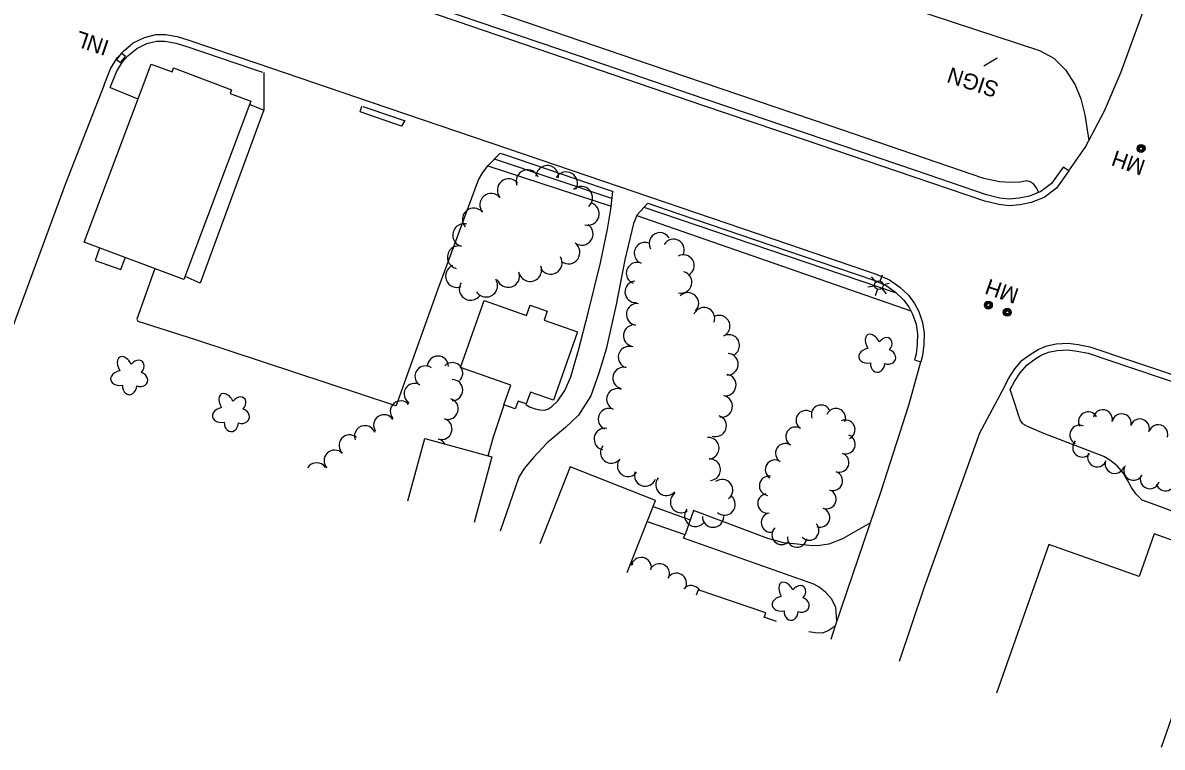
# Model space of a CAD drawing. Extents: x 189384 to 193282, y 256970 to 260388.
# Drawn here: x 192114.2 to 192545.4, y 258407.8 to 258682.1 of the extents above; entities that cross this region are included whole.
import ezdxf

# ---------------------------------------------------------------- set-up
doc = ezdxf.new("R2010")
doc.units = 0
for name, color, linetype in [('E_DRN_Grate', 7, 'Continuous'), ('E_DWY', 7, 'Continuous'), ('E_LAND_Vegetation', 7, 'Continuous'), ('E_MISCPROP', 7, 'Continuous'), ('E_MISCPROP_HvyLine', 7, 'Continuous'), ('E_MISCPROP_Railing', 7, 'Continuous'), ('E_PATH_Sidewalk', 7, 'Continuous'), ('E_RDWY', 7, 'Continuous')]:
    doc.layers.add(name, color=color, linetype=linetype)

# ---------------------------------------------------------------- blocks, each defined once
blk = doc.blocks.new('INLT')
at = {"layer": 'E_MISCPROP_Railing'}
blk.add_lwpolyline([(3, -2), (3, 0), (0, 0), (0, -2), (3, -2)], dxfattribs=at)
blk = doc.blocks.new('MHO_1')
at = {"layer": 'E_DRN_Grate'}
for centre, radius in [((0.04, -0.06), 1.5), ((0.04, -0.06), 1.22), ((0.04, -0.07), 0.968), ((0.01, -0.08), 0.605)]:
    blk.add_circle(centre, radius, dxfattribs=at)
blk = doc.blocks.new('MHO_2')
at = {"layer": 'E_DRN_Grate'}
for centre, radius in [((0.04, -0.06), 1.5), ((0.04, -0.06), 1.22), ((0.04, -0.07), 0.968), ((0.01, -0.08), 0.605)]:
    blk.add_circle(centre, radius, dxfattribs=at)
blk = doc.blocks.new('LTP')
at = {"layer": 'E_MISCPROP'}
for p, q in [((-1.61, 0.09), (-4.22, 0.17)), ((-0.78, 1.46), (-1.98, 3.76)), ((0.86, 1.37), (2.22, 3.6)), ((1.66, 0), (4.18, -0.06)), ((-0.86, -1.4), (-2.22, -3.59)), ((0.78, -1.44), (2.02, -3.62))]:
    blk.add_line(p, q, dxfattribs=at)
blk.add_circle((0.02, 0.01), 1.64, dxfattribs=at)
blk = doc.blocks.new('TREE')
at = {"layer": 'E_LAND_Vegetation'}
for centre, major_axis, ratio in [((-1.07, 3.38), (0.91, -3.32), 0.782863), ((2.88, 1.66), (-3.52, -1.95), 0.691916), ((-3.74, -0.07), (3.29, -0.08), 0.832022), ((-1.48, -3.66), (1.2, 3.24), 0.716896), ((2.54, -2.64), (-3.34, 3.06), 0.560249)]:
    blk.add_ellipse(centre, major_axis=major_axis, ratio=ratio, start_param=1.570796, end_param=4.712389, dxfattribs=at)
blk = doc.blocks.new('SIGN')
at = {"layer": 'E_MISCPROP'}
blk.add_text('SIGN', height=6, rotation=0, dxfattribs=at).set_placement((0, -3))
blk = doc.blocks.new('INL_1')
at = {"layer": 'E_MISCPROP_Railing'}
blk.add_text('INL', height=6, rotation=359.9999, dxfattribs=at).set_placement((-5.79, -2.75))

msp = doc.modelspace()

# ---------------------------------------------------------------- linework, layer by layer
at = {"layer": 'E_DWY'}
for points in [[(192432.81, 258693.33), (192498.98, 258671.6), (192504.31, 258668.69), (192508.8, 258664.28), (192512.42, 258658.58), (192514.51, 258653.22), (192516.13, 258647.25), (192517.55, 258637.44)], [(192205.4, 258663.19), (192205.34, 258649.08), (192181.24, 258583.48), (192175.61, 258586.02)], [(192258.69, 258645.01), (192257.51, 258642.96), (192241.79, 258648.35), (192242.43, 258650.53)], [(192164.09, 258588.97), (192157.31, 258569.79), (192157.67, 258569.06), (192179.46, 258562.15), (192254.82, 258537.32), (192255.32, 258537.23), (192255.57, 258537.24), (192271.36, 258581.33), (192286.59, 258622.59), (192288.21, 258625.37), (192290.22, 258627.99), (192294.87, 258632.73)], [(192304.42, 258537.88), (192304.62, 258537.46), (192305.97, 258536.68), (192308.05, 258535.95), (192309.89, 258535.49), (192311.41, 258535.38), (192312.84, 258535.76), (192314.43, 258536.8), (192316.61, 258538.9), (192319.32, 258542.91), (192321.52, 258547.97), (192324.47, 258558.15), (192328.11, 258572.21), (192332.81, 258591.18), (192335.38, 258603.87), (192336.69, 258611.55), (192337.43, 258618.23)], [(192350.68, 258613.71), (192346.68, 258609.31), (192345.23, 258606.03), (192341.99, 258592.36), (192338.68, 258575.43), (192334.94, 258558.54), (192332.21, 258549.39), (192329.14, 258540.87), (192324.49, 258533.48), (192319.51, 258528.81), (192312.65, 258523.08), (192307.37, 258517.53), (192303.88, 258513.32), (192301.85, 258510.08), (192294.84, 258489.66)], [(192574.75, 258487.67), (192541.35, 258500.02), (192537.83, 258501.36), (192535.41, 258503.7), (192533.77, 258506.09), (192532.25, 258508.96), (192530.59, 258511.67), (192528.31, 258514.33), (192525.59, 258516.5), (192523.31, 258517.91), (192500.56, 258526.51), (192494.36, 258529.23), (192492.65, 258530.29), (192491.71, 258531.48), (192491.04, 258533.47), (192489.85, 258537.22), (192487.88, 258543.26)], [(192290.24, 258518.09), (192292.32, 258525.3), (192296.31, 258537.39)], [(192434.95, 258492.8), (192424.31, 258486.69), (192419.2, 258484.71), (192414.87, 258484.04), (192411.73, 258484.22), (192407.25, 258484.64), (192402.05, 258485.23), (192396.08, 258486.88), (192367.97, 258497.47), (192364.78, 258488.4)], [(192422.25, 258455.57), (192421.8, 258460.84), (192420.26, 258463.93), (192418.11, 258466.39), (192415.58, 258468.42), (192413.57, 258469.55), (192364.24, 258486.97), (192364.78, 258488.4)], [(192399.42, 258455.45), (192394.78, 258457.05)], [(192421.61, 258453.67), (192418.98, 258451.93), (192416.64, 258451.05), (192414.04, 258451.14), (192411.67, 258451.45)]]:
    msp.add_lwpolyline(points, dxfattribs=at)
at = {"layer": 'E_LAND_Vegetation'}
for centre, radius, start, end in [((192312.64, 258623.67), 4.32, 355.4387, 175.4387), ((192305.2, 258622.11), 4.32, 19.994, 199.994), ((192319.78, 258621.26), 4.32, 329.7115, 149.7115), ((192298.06, 258618.68), 4.32, 40.0051, 220.0051), ((192325.46, 258615.75), 4.32, 311.4206, 131.4206), ((192291.44, 258613.12), 4.32, 40.0051, 220.0051), ((192284.82, 258607.57), 4.32, 40.0051, 220.0051), ((192327.97, 258609.73), 4.32, 254.3466, 74.3466), ((192281.18, 258601.67), 4.32, 76.6291, 256.6291), ((192325.65, 258602.17), 4.32, 234.6767, 54.6767), ((192355.27, 258598.54), 4.07, 30.7322, 210.7322), ((192279.18, 258593.26), 4.32, 76.6291, 256.6291), ((192320.65, 258595.12), 4.32, 234.6767, 54.6767), ((192349.63, 258594.83), 4.07, 68.3856, 248.3856), ((192360.4, 258596.07), 4.07, 330.0419, 150.0419), ((192313.92, 258591.19), 4.32, 210.7178, 30.7178), ((192364.17, 258590.15), 4.07, 299.4374, 119.4374), ((192278.45, 258586.16), 4.32, 112.7066, 292.7066), ((192306.16, 258588.45), 4.32, 198.9819, 18.9819), ((192346.63, 258587.26), 4.07, 68.3856, 248.3856), ((192289.51, 258582.56), 4.32, 213.4768, 33.4768), ((192297.84, 258586.23), 4.32, 198.2687, 18.2687), ((192363.31, 258583.82), 4.07, 256.0357, 76.0357), ((192283.65, 258581.35), 4.32, 147.612, 327.612), ((192346.11, 258580.18), 4.07, 94.365, 274.365), ((192365.87, 258575.84), 4.07, 315.2733, 135.2733), ((192346.63, 258571.67), 4.07, 82.2621, 262.2621), ((192371.93, 258570.19), 4.07, 337.9087, 157.9087), ((192345.53, 258563.6), 4.07, 82.2621, 262.2621), ((192377.71, 258567.22), 4.07, 296.2881, 116.2881), ((192381.32, 258559.92), 4.07, 296.2881, 116.2881), ((192343.59, 258555.46), 4.07, 75.1757, 255.1757), ((192271.27, 258551.91), 3.98, 359.9219, 179.9219), ((192380.83, 258552.8), 4.07, 266.4458, 86.4458), ((192266.55, 258548.18), 3.98, 55.3069, 235.3069), ((192276.68, 258549.44), 3.98, 35.6223, 135.2266), ((192276.68, 258549.44), 3.98, 315.2266, 30.378), ((192341.51, 258547.59), 4.07, 75.1757, 255.1757), ((192276.68, 258543.02), 3.98, 270.1035, 90.1035), ((192380.01, 258544.91), 4.07, 260.4214, 80.4214), ((192262.41, 258541.57), 3.98, 60.0461, 240.0461), ((192339.19, 258539.51), 4.07, 66.7941, 246.7941), ((192257.21, 258534.93), 3.98, 41.8359, 221.8359), ((192274.99, 258535.89), 3.98, 252.8201, 72.8201), ((192378.65, 258536.88), 4.07, 260.4214, 80.4214), ((192416.25, 258533.68), 3.67, 19.8101, 199.8101), ((192250.89, 258529.7), 3.98, 33.6069, 213.6069), ((192335.98, 258532.02), 4.07, 66.7941, 246.7941), ((192376.37, 258529.45), 4.07, 250.1372, 70.1372), ((192410.45, 258531.6), 3.67, 58.1203, 238.1203), ((192421.85, 258532.42), 3.67, 337.6356, 157.6356), ((192517.35, 258531.1), 3.65, 29.6351, 209.6351), ((192522.88, 258531.94), 3.65, 347.6185, 167.6185), ((192530.01, 258530.38), 3.65, 347.6185, 167.6185), ((192243.65, 258525.56), 3.98, 20.3231, 200.3231), ((192272.63, 258528.27), 3.98, 253.5772, 73.5772), ((192334.44, 258524.46), 4.07, 79.1995, 259.1995), ((192406.58, 258525.36), 3.67, 58.1203, 238.1203), ((192425.44, 258528.01), 3.67, 295.723, 115.723), ((192514.04, 258526.06), 3.65, 64.5327, 244.5327), ((192536.88, 258528.44), 3.65, 342.4803, 162.4803), ((192543.85, 258526.24), 3.65, 342.4803, 162.4803), ((192237.81, 258522.07), 3.98, 48.7275, 228.7275), ((192270.38, 258520.64), 3.98, 28.5684, 73.5772), ((192373.6, 258521.01), 4.07, 273.7326, 93.7326), ((192425.54, 258522.52), 3.67, 251.059, 71.059), ((192232.13, 258516.29), 3.98, 43.8319, 223.8319), ((192336.87, 258519.39), 4.07, 141.4191, 321.4191), ((192402.69, 258519.12), 3.67, 58.1203, 238.1203), ((192515.15, 258521.29), 3.65, 137.506, 317.506), ((192343.23, 258514.31), 4.07, 141.4191, 321.4191), ((192374.13, 258512.88), 4.07, 273.7326, 93.7326), ((192398.81, 258512.89), 3.67, 58.1203, 238.1203), ((192423.16, 258515.57), 3.67, 251.059, 71.059), ((192520.78, 258517.58), 3.65, 153.8371, 333.8371), ((192527.36, 258515.09), 3.65, 162.3627, 342.3627), ((192225.35, 258511.52), 3.98, 32.4076, 149.8063), ((192349.71, 258510.67), 4.07, 159.8486, 339.8486), ((192420.74, 258508.64), 3.67, 250.7214, 70.7214), ((192534.51, 258512.53), 3.65, 151.4978, 331.4978), ((192357.73, 258507.14), 4.07, 138.7305, 318.7305), ((192378.8, 258505.14), 4.07, 307.7061, 127.7061), ((192396.57, 258506.78), 3.67, 81.3898, 261.3898), ((192540.67, 258509.31), 3.65, 163.011, 343.011), ((192546.65, 258508.54), 3.65, 197.3522, 17.3522), ((192363.3, 258500.63), 4.07, 123.4737, 303.4737), ((192379.74, 258499.71), 4.07, 228.7333, 48.7333), ((192395.97, 258500.09), 3.67, 100.2539, 280.2539), ((192418.32, 258501.71), 3.67, 250.7214, 70.7214), ((192368.67, 258495.44), 4.07, 141.3768, 321.3768), ((192375.4, 258495.14), 4.07, 179.7213, 359.7213), ((192397.27, 258492.86), 3.67, 100.2539, 280.2539), ((192415.89, 258494.77), 3.67, 250.7214, 70.7214), ((192401.31, 258488.2), 3.67, 134.8129, 314.8129), ((192411.79, 258489.84), 3.67, 224.1586, 44.1586), ((192407.16, 258487.18), 3.67, 174.9166, 354.9166), ((192348.2, 258475.81), 3.83, 348.872, 168.872), ((192341.22, 258476.27), 3.83, 7.3039, 30.3832), ((192355.08, 258473.48), 3.83, 337.1708, 157.1708), ((192361.54, 258469.85), 3.83, 329.4778, 149.4778), ((192367.08, 258465.18), 3.83, 32.2684, 137.1852)]:
    msp.add_arc(centre, radius, start, end, dxfattribs=at)
at = {"layer": 'E_MISCPROP'}
msp.add_line((192477.8, 258665.8), (192482.87, 258668.76), dxfattribs=at)
at = {"layer": 'E_MISCPROP_HvyLine'}
for points in [[(192137.42, 258598.95), (192162.69, 258666.44), (192162.69, 258666.44), (192170.64, 258663.47), (192170.64, 258663.47), (192171.2, 258664.96), (192171.2, 258664.96), (192171.2, 258664.96), (192193.19, 258656.72), (192193.19, 258656.72), (192192.66, 258655.32), (192192.66, 258655.32), (192200.47, 258652.4), (192175.16, 258584.82), (192175.16, 258584.82), (192175.16, 258584.82)], [(192324.08, 258565.09), (192314.98, 258539.17), (192314.98, 258539.17), (192306.24, 258542.24), (192304.68, 258537.78), (192301.58, 258538.87), (192301.58, 258538.87), (192300.54, 258535.91), (192300.54, 258535.91), (192296.2, 258537.43), (192298.81, 258544.89), (192298.81, 258544.89), (192298.81, 258544.89), (192279.84, 258551.54), (192279.84, 258551.54), (192288.75, 258576.93), (192288.75, 258576.93), (192304.81, 258571.29), (192304.81, 258571.29), (192306.18, 258575.2), (192306.18, 258575.2), (192312.64, 258572.94), (192311.44, 258569.52), (192311.44, 258569.52), (192324.08, 258565.09)]]:
    msp.add_lwpolyline(points, close=True, dxfattribs=at)
for points in [[(192259.84, 258501.11), (192266.25, 258524.63), (192266.25, 258524.63), (192266.25, 258524.63), (192291.71, 258517.68), (192291.71, 258517.68), (192284.96, 258492.89)], [(192342.85, 258473.96), (192353.59, 258501.25), (192353.59, 258501.25), (192353.59, 258501.25), (192321.26, 258513.97), (192321.26, 258513.97), (192309.78, 258484.78)], [(192545.08, 258407.81), (192551.84, 258426.98), (192551.84, 258426.98), (192557.68, 258424.92), (192565.67, 258447.55), (192559.7, 258449.66), (192559.7, 258449.66), (192559.7, 258449.66), (192569.98, 258478.81), (192569.98, 258478.81), (192542.36, 258488.55), (192536.69, 258472.48), (192536.69, 258472.48), (192536.69, 258472.48), (192502.5, 258484.54), (192502.5, 258484.54), (192482.63, 258428.24)], [(192394.76, 258456.98), (192395.34, 258458.67), (192395.34, 258458.67), (192395.34, 258458.67), (192369.73, 258467.42), (192369.73, 258467.42), (192369.04, 258465.39)]]:
    msp.add_lwpolyline(points, dxfattribs=at)
at = {"layer": 'E_PATH_Sidewalk'}
for points in [[(192498.67, 258617.82), (192497.82, 258619.62), (192496.56, 258621.2), (192495.43, 258621.85), (192494.11, 258622.2), (192491.6, 258621.74), (192488, 258621.58), (192483.78, 258621.89), (192477.84, 258623.09), (192419.67, 258643.1), (192351.3, 258666.28), (192273, 258693.15), (192211.43, 258714.17), (192133.76, 258740.22), (192073.57, 258761.04), (192069.37, 258763.37), (192066.12, 258766.49)], [(192147.24, 258657.57), (192157.75, 258653.24)], [(192205.28, 258648.93), (192200.01, 258651.16)], [(192290.12, 258627.85), (192336.81, 258612.61)], [(192337.12, 258615.5), (192292.66, 258630.47)], [(192444.84, 258579.67), (192349.27, 258612.16)], [(192346.57, 258609.07), (192410, 258587.06), (192450.25, 258573.04)], [(192143.23, 258596.78), (192141.6, 258592.01), (192151.22, 258588.66), (192152.95, 258593.13)], [(192352.67, 258498.92), (192366.73, 258493.95)], [(192350.44, 258493.26), (192364.75, 258488.3)]]:
    msp.add_lwpolyline(points, dxfattribs=at)
at = {"layer": 'E_RDWY'}
for points in [[(192509.98, 258625.99), (192516.18, 258634.85), (192523.51, 258648.7), (192529.77, 258663.5), (192537.21, 258683.57), (192544.06, 258703.15), (192550.27, 258723.87), (192554.41, 258742.6), (192559.07, 258762.88), (192565.6, 258798.63), (192569.12, 258825.95), (192573.49, 258857.67), (192575.03, 258872.15)], [(192509.98, 258625.99), (192507.94, 258627.43), (192503.5, 258621.15), (192499.48, 258618.13), (192495.11, 258616.44), (192491.25, 258615.67), (192487.47, 258615.26), (192483.95, 258615.71), (192478.88, 258616.89), (192452.34, 258626), (192410.43, 258640.28), (192372.34, 258653.16), (192324.42, 258669.5), (192279.76, 258684.74), (192227.1, 258702.65), (192183.39, 258717.53), (192132.24, 258734.99), (192086.21, 258750.6), (192067.63, 258757.05)], [(192509.98, 258625.99), (192505.32, 258619.39), (192500.7, 258615.92), (192495.81, 258614.03), (192491.63, 258613.19), (192487.45, 258612.75), (192483.51, 258613.25), (192478.19, 258614.48), (192451.53, 258623.63), (192409.62, 258637.91), (192371.54, 258650.8), (192323.61, 258667.13), (192278.95, 258682.37), (192226.29, 258700.28), (192182.58, 258715.17), (192131.43, 258732.62), (192085.4, 258748.24)], [(192144.92, 258658.51), (192147.39, 258664.64), (192149.93, 258668.75), (192152.22, 258671.36), (192155.94, 258674.41), (192160.18, 258676.51), (192164.46, 258677.58), (192168.14, 258677.57), (192172.64, 258676.83), (192176.6, 258675.58), (192202.69, 258666.76), (192245.98, 258651.96), (192297.61, 258634.44), (192333.53, 258622.2), (192363.23, 258612.07), (192403.99, 258598.23), (192437.12, 258586.94), (192442.15, 258584.75), (192446.05, 258581.96), (192449.33, 258578.9), (192451.64, 258575.81), (192453.21, 258572.74), (192454.62, 258568.63), (192455.28, 258564.49), (192455.18, 258560.28), (192454.7, 258556.1), (192454, 258553.73)], [(192147.24, 258657.57), (192149.63, 258663.5), (192151.94, 258667.26), (192153.96, 258669.56), (192157.3, 258672.3), (192161.05, 258674.15), (192164.76, 258675.08), (192167.93, 258675.07), (192172.06, 258674.39), (192175.82, 258673.2), (192201.88, 258664.39), (192204.92, 258663.35)], [(192144.92, 258658.51), (192130.2, 258620.77), (192109.61, 258565.05), (192104.56, 258551.9)], [(192242.87, 258650.38), (192245.17, 258649.59), (192258.89, 258644.94)], [(192294.87, 258632.73), (192296.81, 258632.08), (192332.72, 258619.83), (192337.64, 258618.16)], [(192350.68, 258613.71), (192362.43, 258609.7), (192403.18, 258595.86), (192436.22, 258584.6), (192440.91, 258582.57), (192444.46, 258580.02), (192447.47, 258577.22), (192449.51, 258574.49), (192450.9, 258571.76), (192452.19, 258568.02), (192452.78, 258564.32), (192452.68, 258560.45), (192452.24, 258556.61), (192451.6, 258554.44), (192454, 258553.73)], [(192485.66, 258544.4), (192487.27, 258547.55), (192489.65, 258551.01), (192492.4, 258554.3), (192495.34, 258556.54), (192498.46, 258558.42), (192501.64, 258559.71), (192505.24, 258560.48), (192509.73, 258560.78), (192513.62, 258560.27), (192517.95, 258559.36), (192534.1, 258553.98), (192559.68, 258545.39)], [(192487.88, 258543.26), (192489.42, 258546.27), (192491.64, 258549.49), (192494.14, 258552.48), (192496.75, 258554.47), (192499.59, 258556.18), (192502.38, 258557.31), (192505.59, 258558), (192509.65, 258558.27), (192513.2, 258557.8), (192517.29, 258556.94), (192533.31, 258551.6), (192558.88, 258543.03), (192592.94, 258531.36), (192618.51, 258522.65), (192632.37, 258517.83)], [(192420.04, 258448.71), (192421.69, 258453.92), (192439, 258504.69), (192449.43, 258537.36), (192454, 258553.73)], [(192485.66, 258544.4), (192476.22, 258526.71), (192455.2, 258468.08), (192445.76, 258440.3)]]:
    msp.add_lwpolyline(points, dxfattribs=at)

# ---------------------------------------------------------------- block references
at = {"layer": 'E_DRN_Grate', "rotation": 65.24672209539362}
msp.add_blockref('MHO_2', (192537.29, 258634.46), dxfattribs=at)
at = {"layer": 'E_DRN_Grate'}
for p, xscale, yscale, rotation in [((192479.59, 258575.1), 0.9999984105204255, 0.9999984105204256, 160.87835205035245), ((192486.71, 258572.38), 0.9999984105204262, 0.9999984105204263, 160.87835192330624)]:
    msp.add_blockref('MHO_1', p, dxfattribs=dict(at, xscale=xscale, yscale=yscale, rotation=rotation))
at = {"layer": 'E_LAND_Vegetation'}
for p, rotation in [((192437.7, 258556.73), 161.72866516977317), ((192154.62, 258548.25), 161.72867021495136), ((192193.12, 258534.29), 161.72866952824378), ((192405, 258462.87), 161.72866574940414)]:
    msp.add_blockref('TREE', p, dxfattribs=dict(at, rotation=rotation))
at = {"layer": 'E_MISCPROP'}
for name, p, rotation in [('SIGN', (192483.02, 258656.4), 161.72866436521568), ('LTP', (192438.14, 258582.67), 72.0782194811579)]:
    msp.add_blockref(name, p, dxfattribs=dict(at, rotation=rotation))
at = {"layer": 'E_MISCPROP_Railing'}
for name, p, xscale, yscale, rotation in [('INL_1', (192140.91, 258674.36), 1.0000011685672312, 1.000001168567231, 161.15949916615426), ('INLT', (192149.59, 258668.2), 0.9999984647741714, 0.9999984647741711, 51.388674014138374)]:
    msp.add_blockref(name, p, dxfattribs=dict(at, xscale=xscale, yscale=yscale, rotation=rotation))

# ---------------------------------------------------------------- texts
at = {"layer": 'E_DRN_Grate'}
for p in [(192539.44, 258629.82), (192491.57, 258581.19)]:
    msp.add_text('MH', height=6, rotation=160.8782, dxfattribs=at).set_placement(p)

doc.saveas('drawing.dxf')
